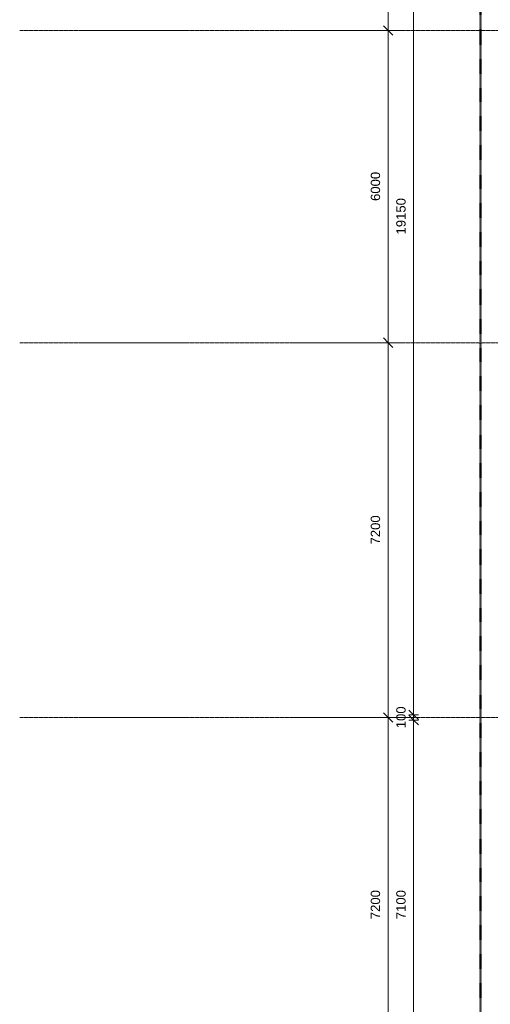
# Model space of a CAD drawing. Header units: millimetres. Extents: x -281 to 121694, y -16481 to 65128.
# Tile 458 of 656: x -281 to 8752, y 30888 to 49806. Entities that reach past the tile are written whole.
import ezdxf

# ---------------------------------------------------------------- set-up
doc = ezdxf.new("R2010")
doc.units = ezdxf.units.MM
doc.linetypes.add('Grid Line', pattern=[12, 6, -2, 2, -2])
doc.linetypes.add('NLRS_Dash-0_6mm_Space-0_6mm_cpz', pattern=[1.2, 0.6, -0.6])
for name, color, linetype, lineweight in [('A--L$01A__Algemeen', 7, 'Continuous', 5), ('A--L$07A__Stramien', 1, 'Continuous', 5), ('A--M$01A__Algemeen', 1, 'Continuous', 5), ('A--M$01A__Algemeen-100', 1, 'Continuous', 5)]:
    doc.layers.add(name, color=color, linetype=linetype, lineweight=lineweight)
doc.styles.add('Arial_2', font='arial.ttf', dxfattribs={"height": 180})
doc.dimstyles.new('1_8mm', dxfattribs={"dimscale": 304.8, "dimtxt": 183.646692, "dimasz": 0.590551, "dimexe": 0.295276, "dimexo": 0.0625, "dimgap": 0.328084, "dimtad": 1, "dimdec": 0, "dimzin": 0, "dimdsep": 46, "dimtxsty": 'Arial_2', "dimblk1": 'OBLIQUE', "dimblk2": 'OBLIQUE', "dimsah": 1, "dimcen": 0.09, "dimdle": 0.295276, "dimazin": 0, "dimtfac": 1, "dimtdec": 4, "dimtix": 1, "dimtmove": 0, "dimatfit": 3, "dimfxl": 0.295276, "dimfxlon": 1, "dimtvp": 1, "dimtolj": 1, "dimtzin": 0, "dimarcsym": 2})

# ---------------------------------------------------------------- blocks, each defined once
blk = doc.blocks.new('DIMBLOCK6-L_80_ 14')
at = {"layer": 'A--M$01A__Algemeen-100'}
for p, q in [((6791, 36400), (6701, 36490)), ((6791, 36400), (6701, 36400)), ((6791, 29200), (6791, 36400)), ((6791, 36400), (6881, 36310)), ((6791, 36400), (6881, 36400)), ((6791, 29200), (6701, 29290)), ((6791, 29200), (6701, 29200)), ((6791, 29200), (6881, 29110)), ((6791, 29200), (6881, 29200))]:
    blk.add_line(p, q, dxfattribs=at)
at = {"layer": 'A--M$01A__Algemeen-100', "color": 0, "insert": (6457, 32523), "char_height": 180, "width": 664.52, "attachment_point": 1, "rotation": 90, "line_spacing_factor": 0.941778, "style": 'Arial_2'}
blk.add_mtext('7200', dxfattribs=at)
blk = doc.blocks.new('_Oblique')
at = {"color": 0, "linetype": 'ByBlock', "lineweight": -2}
blk.add_line((-0.5, -0.5), (0.5, 0.5), dxfattribs=at)
blk = doc.blocks.new('DIMBLOCK7-L_80_ 14')
at = {"layer": 'A--M$01A__Algemeen-100'}
for p, q in [((6791, 43600), (6701, 43690)), ((6791, 43600), (6701, 43600)), ((6791, 36400), (6791, 43600)), ((6791, 43600), (6881, 43510)), ((6791, 43600), (6881, 43600)), ((6791, 36400), (6701, 36490)), ((6791, 36400), (6701, 36400)), ((6791, 36400), (6881, 36310)), ((6791, 36400), (6881, 36400))]:
    blk.add_line(p, q, dxfattribs=at)
at = {"layer": 'A--M$01A__Algemeen-100', "color": 0, "insert": (6457, 39723), "char_height": 180, "width": 664.52, "attachment_point": 1, "rotation": 90, "line_spacing_factor": 0.941778, "style": 'Arial_2'}
blk.add_mtext('7200', dxfattribs=at)
blk = doc.blocks.new('DIMBLOCK8-L_80_ 14')
at = {"layer": 'A--M$01A__Algemeen-100'}
for p, q in [((6791, 49600), (6701, 49690)), ((6791, 49600), (6701, 49600)), ((6791, 43600), (6791, 49600)), ((6791, 49600), (6881, 49510)), ((6791, 49600), (6881, 49600)), ((6791, 43600), (6701, 43690)), ((6791, 43600), (6701, 43600)), ((6791, 43600), (6881, 43510)), ((6791, 43600), (6881, 43600))]:
    blk.add_line(p, q, dxfattribs=at)
at = {"layer": 'A--M$01A__Algemeen-100', "color": 0, "insert": (6457, 46323), "char_height": 180, "width": 664.52, "attachment_point": 1, "rotation": 90, "line_spacing_factor": 0.941778, "style": 'Arial_2'}
blk.add_mtext('6000', dxfattribs=at)
blk = doc.blocks.new('DIMBLOCK9-L_80_ 14')
at = {"layer": 'A--M$01A__Algemeen-100'}
for p, q in [((6791, 55600), (6701, 55690)), ((6791, 49600), (6791, 55690)), ((6791, 55600), (6701, 55600)), ((6791, 55600), (6881, 55510)), ((6791, 55600), (6881, 55600)), ((6791, 49600), (6701, 49690)), ((6791, 49600), (6701, 49600)), ((6791, 49600), (6881, 49510)), ((6791, 49600), (6881, 49600))]:
    blk.add_line(p, q, dxfattribs=at)
at = {"layer": 'A--M$01A__Algemeen-100', "color": 0, "insert": (6457, 52323), "char_height": 180, "width": 664.52, "attachment_point": 1, "rotation": 90, "line_spacing_factor": 0.941778, "style": 'Arial_2'}
blk.add_mtext('6000', dxfattribs=at)
blk = doc.blocks.new('DIMBLOCK31-L_80_ 14')
at = {"layer": 'A--M$01A__Algemeen-100'}
for p, q in [((7281, 36350), (7191, 36440)), ((7281, 36350), (7191, 36350)), ((7281, 29250), (7281, 36350)), ((7281, 36350), (7371, 36260)), ((7281, 36350), (7371, 36350)), ((7281, 29250), (7191, 29340)), ((7281, 29250), (7191, 29250)), ((7281, 29250), (7371, 29160)), ((7281, 29250), (7371, 29250))]:
    blk.add_line(p, q, dxfattribs=at)
at = {"layer": 'A--M$01A__Algemeen-100', "color": 0, "insert": (6947, 32523), "char_height": 180, "width": 664.52, "attachment_point": 1, "rotation": 90, "line_spacing_factor": 0.941778, "style": 'Arial_2'}
blk.add_mtext('7100', dxfattribs=at)
blk = doc.blocks.new('DIMBLOCK32-L_80_ 14')
at = {"layer": 'A--M$01A__Algemeen-100'}
for p, q in [((7281, 36450), (7191, 36540)), ((7281, 36450), (7191, 36450)), ((7281, 36350), (7191, 36440)), ((7281, 36350), (7191, 36350)), ((7281, 36350), (7281, 36450)), ((7281, 36450), (7371, 36360)), ((7281, 36450), (7371, 36450)), ((7281, 36350), (7371, 36260)), ((7281, 36350), (7371, 36350))]:
    blk.add_line(p, q, dxfattribs=at)
at = {"layer": 'A--M$01A__Algemeen-100', "color": 0, "insert": (6947, 36192), "char_height": 180, "width": 498.39, "attachment_point": 1, "rotation": 90, "line_spacing_factor": 0.941778, "style": 'Arial_2'}
blk.add_mtext('100', dxfattribs=at)
blk = doc.blocks.new('DIMBLOCK33-L_80_ 14')
at = {"layer": 'A--M$01A__Algemeen-100'}
for p, q in [((7281, 55600), (7191, 55690)), ((7281, 36450), (7281, 55690)), ((7281, 55600), (7191, 55600)), ((7281, 55600), (7371, 55510)), ((7281, 55600), (7371, 55600)), ((7281, 36450), (7191, 36540)), ((7281, 36450), (7191, 36450)), ((7281, 36450), (7371, 36360)), ((7281, 36450), (7371, 36450))]:
    blk.add_line(p, q, dxfattribs=at)
at = {"layer": 'A--M$01A__Algemeen-100', "color": 0, "insert": (6947, 45679), "char_height": 180, "width": 830.65, "attachment_point": 1, "rotation": 90, "line_spacing_factor": 0.941778, "style": 'Arial_2'}
blk.add_mtext('19150', dxfattribs=at)

msp = doc.modelspace()

# ---------------------------------------------------------------- linework, layer by layer
at = {"layer": 'A--L$01A__Algemeen', "linetype": 'NLRS_Dash-0_6mm_Space-0_6mm_cpz', "lineweight": 50}
msp.add_line((8564.5, 57434.1), (8564.5, 7847.6), dxfattribs=at)
at = {"layer": 'A--L$07A__Stramien', "linetype": 'Grid Line'}
for p, q in [((100373, 49600), (-281.1, 49600)), ((100373, 43600), (-281.1, 43600)), ((100373, 36400), (-281.1, 36400))]:
    msp.add_line(p, q, dxfattribs=at)

# ---------------------------------------------------------------- dimensions: what is measured, and where the dimension line sits
at = {"layer": 'A--M$01A__Algemeen'}
for base, p1, p2, override, picture, middle in [((6791, 55600), (6701, 49600), (6701, 55600), {"dimpost": '<>', "dimfxl": 6000}, 'DIMBLOCK9-L_80_ 14', (6599.1, 52600)), ((7281, 55600), (7371, 36450), (7191, 55600), {"dimpost": '<>', "dimfxl": 19150.845934}, 'DIMBLOCK33-L_80_ 14', (7089.1, 46025)), ((6791, 49600), (6701, 43600), (6701, 49600), {"dimpost": '<>', "dimfxl": 6000}, 'DIMBLOCK8-L_80_ 14', (6599.1, 46600)), ((6791, 43600), (6701, 36400), (6701, 43600), {"dimpost": '<>', "dimfxl": 7200}, 'DIMBLOCK7-L_80_ 14', (6599.1, 40000)), ((7281, 36450), (7371, 36350), (7371, 36450), {"dimpost": '<>', "dimfxl": 100}, 'DIMBLOCK32-L_80_ 14', (7089.1, 36400)), ((6791, 36400), (6701, 29200), (6701, 36400), {"dimpost": '<>', "dimfxl": 7200}, 'DIMBLOCK6-L_80_ 14', (6599.1, 32800)), ((7281, 36350), (7371, 29250), (7371, 36350), {"dimpost": '<>', "dimfxl": 7100}, 'DIMBLOCK31-L_80_ 14', (7089.1, 32800))]:
    dim = msp.add_linear_dim(base=base, p1=p1, p2=p2, angle=90, dimstyle='1_8mm', override=override, dxfattribs=at)
    dim.commit()
    dim.dimension.update_dxf_attribs({"geometry": picture, "text_midpoint": middle})

doc.saveas('drawing.dxf')
